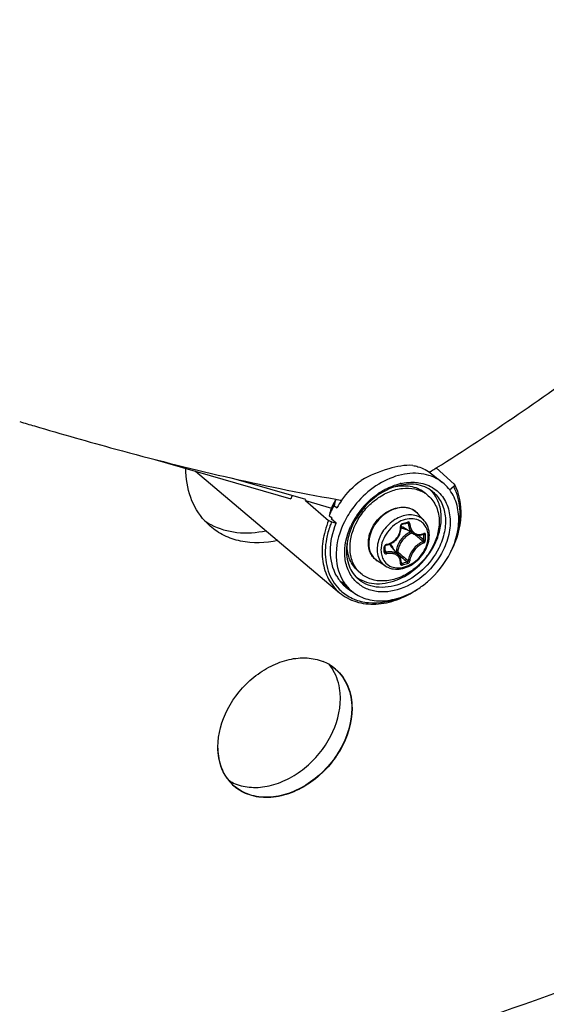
# Model space of a CAD drawing. Header units: millimetres. Extents: x 0 to 420, y 0 to 297.
# Tile 361 of 502: x 358.4 to 363, y 171.95 to 180.55. Entities that reach past the tile are written whole.
import ezdxf

# ---------------------------------------------------------------- set-up
doc = ezdxf.new("R2010")
doc.units = ezdxf.units.MM
doc.header["$LTSCALE"] = 23.1
doc.layers.get('0').update_dxf_attribs({"linetype": 'CONTINUOUS'})

msp = doc.modelspace()

# ---------------------------------------------------------------- linework, layer by layer
at = {"color": 7, "linetype": 'CONTINUOUS'}
for p, q in [((359.5813, 176.7123), (360.7726, 176.3684)), ((362.0299, 176.6292), (362.0422, 176.637)), ((362.0299, 176.6292), (362.0422, 176.6369)), ((362.2003, 176.4964), (362.0422, 176.637)), ((359.9377, 176.6094), (361.1971, 175.5475)), ((360.9032, 176.3614), (360.2529, 176.5492)), ((361.9828, 176.5999), (361.9907, 176.6048)), ((361.9829, 176.5998), (361.9908, 176.6047)), ((362.0026, 176.5857), (362.0979, 176.5096)), ((362.1951, 176.4748), (362.1599, 176.4443)), ((360.8995, 176.3525), (360.9033, 176.3614)), ((361.5547, 176.4261), (361.5557, 176.4268)), ((361.5552, 176.4249), (361.5562, 176.4256)), ((361.9732, 176.395), (361.9482, 176.4167)), ((360.8995, 176.3525), (361.1267, 176.2869)), ((360.8995, 176.3525), (361.1022, 176.1785)), ((361.1507, 176.3101), (361.1742, 176.2891)), ((361.1608, 176.3524), (361.1575, 176.3385)), ((361.1616, 176.3544), (361.1608, 176.3524)), ((361.1742, 176.2891), (361.1748, 176.2901)), ((361.2158, 176.3538), (361.2166, 176.3548)), ((361.2162, 176.3536), (361.2169, 176.3546)), ((361.1074, 176.2226), (361.131, 176.2016)), ((361.1175, 176.2649), (361.1178, 176.2659)), ((361.1316, 176.1927), (361.1243, 176.1922)), ((361.1672, 176.154), (361.1243, 176.1922)), ((361.9381, 176.1751), (361.8827, 176.2376)), ((361.1272, 176.1656), (361.1672, 176.154)), ((361.7338, 176.0949), (361.735, 176.1078)), ((361.7342, 176.1326), (361.7345, 176.1342)), ((361.7342, 176.1312), (361.7342, 176.1326)), ((361.735, 176.1207), (361.7342, 176.1312)), ((361.7345, 176.1342), (361.7349, 176.1357)), ((361.7349, 176.1357), (361.7356, 176.1372)), ((361.735, 176.1078), (361.735, 176.1207)), ((361.7356, 176.1372), (361.7364, 176.1387)), ((361.7364, 176.1387), (361.7374, 176.14)), ((361.7374, 176.14), (361.7385, 176.1412)), ((361.7385, 176.1412), (361.7398, 176.1422)), ((361.7398, 176.1422), (361.7411, 176.143)), ((361.7411, 176.143), (361.7424, 176.1436)), ((361.7424, 176.1436), (361.743, 176.1438)), ((361.743, 176.1438), (361.7578, 176.1479)), ((361.8441, 176.0613), (361.7513, 176.1189)), ((361.7578, 176.1479), (361.7667, 176.1505)), ((361.7667, 176.1505), (361.7755, 176.153)), ((361.7755, 176.153), (361.7903, 176.1574)), ((361.7872, 176.1565), (361.7983, 176.1505)), ((361.7903, 176.1574), (361.7909, 176.1576)), ((361.7909, 176.1576), (361.792, 176.1577)), ((361.792, 176.1577), (361.7929, 176.1577)), ((361.7929, 176.1577), (361.7937, 176.1574)), ((361.7937, 176.1574), (361.794, 176.1573)), ((361.6943, 176.0127), (361.7029, 176.0229)), ((361.7029, 176.0229), (361.7107, 176.0338)), ((361.7107, 176.0338), (361.7174, 176.0452)), ((361.7174, 176.0452), (361.7232, 176.0572)), ((361.7232, 176.0572), (361.7278, 176.0695)), ((361.7278, 176.0695), (361.7314, 176.0821)), ((361.7314, 176.0821), (361.7338, 176.0949)), ((361.844, 176.0614), (361.8478, 176.0592)), ((361.8478, 176.0592), (361.8562, 176.0551)), ((361.8562, 176.0551), (361.865, 176.0521)), ((361.865, 176.0521), (361.8742, 176.05)), ((361.8742, 176.05), (361.8838, 176.0489)), ((361.8838, 176.0489), (361.8935, 176.0489)), ((361.8844, 176.0489), (361.8868, 176.047)), ((361.8935, 176.0489), (361.9034, 176.05)), ((361.9034, 176.05), (361.9134, 176.0521)), ((361.9134, 176.0521), (361.9234, 176.0552)), ((361.9234, 176.0552), (361.9308, 176.0582)), ((361.928, 176.0571), (361.935, 176.0534)), ((361.9317, 176.0589), (361.9308, 176.0582)), ((361.9308, 176.0582), (361.9322, 176.0587)), ((361.9322, 176.0587), (361.9327, 176.0587)), ((361.5947, 175.9537), (361.5949, 175.955)), ((361.5947, 175.9529), (361.5947, 175.9537)), ((361.5948, 175.9342), (361.5947, 175.9529)), ((361.5948, 175.9291), (361.5948, 175.9342)), ((361.5949, 175.955), (361.5954, 175.9564)), ((361.5954, 175.9564), (361.5961, 175.9578)), ((361.5961, 175.9578), (361.597, 175.9591)), ((361.597, 175.9591), (361.5981, 175.9604)), ((361.5981, 175.9604), (361.5994, 175.9615)), ((361.5994, 175.9615), (361.6007, 175.9624)), ((361.6007, 175.9624), (361.6021, 175.9632)), ((361.6021, 175.9632), (361.6036, 175.9638)), ((361.6036, 175.9638), (361.605, 175.9642)), ((361.605, 175.9642), (361.6055, 175.9643)), ((361.6055, 175.9643), (361.6151, 175.9662)), ((361.6151, 175.9662), (361.6278, 175.9697)), ((361.6278, 175.9697), (361.6402, 175.9743)), ((361.6402, 175.9743), (361.6522, 175.98)), ((361.7163, 175.8725), (361.6463, 175.9559)), ((361.6522, 175.98), (361.6637, 175.9868)), ((361.6637, 175.9868), (361.6746, 175.9945)), ((361.6746, 175.9945), (361.6848, 176.0032)), ((361.6848, 176.0032), (361.6943, 176.0127)), ((361.5947, 175.9056), (361.5948, 175.9291)), ((361.5947, 175.9125), (361.604, 175.9001)), ((361.5947, 175.9052), (361.5947, 175.9056)), ((361.5948, 175.9044), (361.5947, 175.9052)), ((361.595, 175.9037), (361.5948, 175.9044)), ((361.5953, 175.9032), (361.595, 175.9037)), ((361.6932, 175.9053), (361.6896, 175.9042)), ((361.7029, 175.8884), (361.7363, 175.8601)), ((361.721, 175.8662), (361.7163, 175.8724)), ((361.7258, 175.8584), (361.721, 175.8662)), ((361.7296, 175.85), (361.7258, 175.8584)), ((361.7324, 175.8411), (361.7296, 175.85)), ((361.5967, 175.7809), (361.5269, 175.8267)), ((361.7342, 175.8318), (361.7324, 175.8411)), ((361.7341, 175.8043), (361.735, 175.8034)), ((361.7341, 175.8042), (361.7342, 175.8042)), ((361.7351, 175.8222), (361.7342, 175.8318)), ((361.7342, 175.8051), (361.7349, 175.8123)), ((361.7342, 175.8046), (361.7342, 175.8051)), ((361.7342, 175.8042), (361.7342, 175.8046)), ((361.7342, 175.8042), (361.7342, 175.8041)), ((361.7342, 175.8041), (361.7342, 175.8042)), ((361.7348, 175.8113), (361.7408, 175.8031)), ((361.7348, 175.8113), (361.7376, 175.8076)), ((361.7349, 175.8123), (361.7351, 175.8222)), ((361.735, 175.8034), (361.7359, 175.8029)), ((361.384, 175.7147), (361.359, 175.7364)), ((361.2135, 175.6452), (361.2884, 175.5749)), ((361.1624, 174.8803), (361.1634, 174.8795)), ((361.1624, 174.8803), (361.1634, 174.8795)), ((360.134, 174.1984), (360.1341, 174.1998)), ((360.134, 174.1984), (360.134, 174.1997))]:
    msp.add_line(p, q, dxfattribs=at)
for centre, radius, start, end in [((368.2987, 209.977), 34.3897, 253.27366, 253.49809), ((349.9934, 195.811), 22.6455, 301.99143, 302.10835), ((361.8418, 176.017), 0.4964, 102.35584, 103.39317), ((362.1946, 176.4901), 0.00851, 28.56373, 48.41066), ((361.535, 176.1338), 0.7977, 160.76971, 162.89348), ((363.9655, 192.2069), 16.0889, 259.97047, 260.16442), ((361.9027, 175.8737), 0.6529, 122.20852, 124.48306), ((361.8068, 176.2028), 0.2542, 49.1138, 56.51182), ((361.7954, 176.2405), 0.2832, 42.60205, 45.66151), ((361.7945, 176.2397), 0.2844, 41.99938, 42.60345), ((361.8083, 175.9303), 0.7594, 149.99258, 157.36295), ((361.6676, 176.0461), 0.592, 156.12221, 158.30748), ((361.6905, 176.0376), 0.6165, 149.08064, 157.71362), ((361.693, 176.0344), 0.6199, 149.14201, 156.08799), ((373.7576, 173.3046), 12.9603, 166.462, 166.59096), ((361.867, 175.8895), 0.7998, 144.50987, 149.93806), ((361.9271, 175.8387), 0.6952, 138.04167, 152.84659), ((361.9754, 175.7978), 0.8235, 138.07399, 138.89063), ((372.32, 173.551), 11.5265, 166.38196, 166.59805), ((361.6704, 176.0464), 0.5945, 157.76332, 158.33907), ((361.801, 175.9227), 0.7258, 157.40111, 158.29077), ((361.7675, 176.1355), 0.1539, 50.53518, 52.38989), ((361.7676, 176.1357), 0.1537, 47.20358, 50.53486), ((361.7671, 176.1352), 0.1545, 41.53019, 47.1948), ((360.4352, 176.5554), 0.5644, 222.48107, 229.10181), ((360.3408, 176.6507), 0.5747, 235.97162, 242.17468), ((361.8832, 175.862), 0.6455, 154.36207, 155.92834), ((361.8861, 175.8606), 0.6488, 153.67762, 154.36295), ((361.8891, 175.8592), 0.652, 153.18809, 153.67746), ((361.8924, 175.8575), 0.6558, 152.91998, 153.18831), ((361.7986, 176.1952), 0.0898, 224.14979, 225.13489), ((361.7988, 176.1955), 0.0901, 225.16768, 238.19258), ((361.2129, 178.0833), 2.0045, 285.39308, 286.80749), ((361.8337, 175.952), 0.2433, 109.04032, 109.22932), ((361.9134, 175.8756), 0.2113, 135.09832, 148.10442), ((361.8997, 175.8935), 0.202, 114.0645, 126.40526), ((353.7471, 166.4872), 12.5417, 49.56104, 49.72441), ((354.4822, 167.3486), 11.4092, 49.26308, 49.56466), ((353.9037, 166.5506), 12.4061, 49.65654, 49.94798), ((361.8893, 176.1616), 0.1071, 290.31697, 292.26307), ((361.8881, 176.1646), 0.1103, 292.2624, 294.07545), ((360.4697, 176.0296), 1.4654, 0.00233, 0.92882), ((360.5184, 176.0296), 1.4168, 359.05537, 0.00295), ((360.4715, 176.0287), 1.4783, 0.0024, 0.92888), ((360.5206, 176.0287), 1.4292, 359.05547, 0.00301), ((361.745, 175.9095), 0.4871, 171.29821, 173.56631), ((361.6615, 175.9639), 0.3977, 177.19892, 179.98874), ((359.4474, 175.9243), 2.1407, 0.00233, 0.64253), ((361.6108, 175.9485), 0.0216, 99.06376, 106.76369), ((361.5772, 175.8979), 0.0902, 40.02572, 53.88647), ((361.562, 175.8975), 0.1114, 16.50857, 23.3442), ((361.6705, 175.9015), 0.5981, 178.6055, 179.44374), ((359.5274, 175.9243), 2.0607, 359.34524, 0.00194), ((361.5919, 175.9056), 0.00271, 351.60329, 359.32144), ((369.3591, 184.9894), 11.8794, 229.89404, 230.16205), ((368.8492, 184.2817), 11.0235, 229.81565, 230.16603), ((368.4107, 183.8522), 10.3986, 230.16047, 230.51372), ((361.486, 176.2366), 0.7604, 333.67678, 335.00519), ((361.366, 177.1902), 1.4368, 285.12112, 287.07727), ((361.3667, 177.1883), 1.4495, 285.13021, 287.08635), ((361.4965, 175.8758), 0.3721, 209.71234, 215.63148), ((361.5114, 175.9126), 0.2831, 232.5931, 236.29001), ((361.5505, 175.9069), 0.2543, 221.70798, 229.09647), ((361.4874, 175.8694), 0.361, 215.64613, 220.82925), ((361.4826, 175.8652), 0.3546, 220.83361, 226.83165), ((361.5384, 175.8386), 0.3635, 210.78962, 217.89205), ((361.481, 175.8636), 0.3523, 226.84134, 227.68033), ((361.482, 175.8648), 0.3538, 227.69256, 236.22688), ((361.5296, 175.8318), 0.3524, 217.90614, 226.79837), ((361.3754, 175.7984), 0.2319, 241.72631, 243.02772), ((361.4667, 175.8468), 0.3828, 228.01862, 229.59439), ((361.4829, 175.8662), 0.3555, 236.22655, 236.60178), ((361.4854, 175.8702), 0.3603, 236.61556, 242.2743), ((360.9049, 174.576), 0.3989, 60.09797, 67.94902), ((360.9118, 174.5884), 0.3848, 49.35297, 60.07145), ((360.8008, 174.6668), 0.3964, 30.47242, 39.19042), ((360.9107, 174.5892), 0.3829, 49.13236, 58.97948), ((360.5404, 174.1551), 0.3989, 210.26201, 218.11872), ((360.5292, 174.1466), 0.3848, 218.14519, 228.86041), ((360.4357, 174.2452), 0.3964, 239.01446, 247.73865), ((360.5282, 174.1476), 0.3829, 219.22521, 229.08062), ((360.526, 174.1433), 0.3802, 228.89336, 229.12712)]:
    msp.add_arc(centre, radius, start, end, dxfattribs=at)
for points, knots in [([(362.0422, 176.6369), (362.5255, 176.9406), (364.3856, 178.2098), (366.0599, 179.7566), (367.1434, 181.0415)], [0, 0, 0, 0, 0.253487, 1, 1, 1, 1]), ([(353.4105, 169.9695), (355.4863, 170.1117), (359.7227, 170.8215), (365.9259, 172.9975), (371.9491, 176.234), (375.6786, 179.0011), (377.4628, 180.5256)], [0, 0, 0, 0, 0.23396, 0.479862, 0.736111, 1, 1, 1, 1]), ([(343.7861, 171.6694), (344.9761, 171.201), (347.479, 170.4517), (351.4264, 169.92), (355.5525, 169.97), (361.2919, 170.8227), (368.5188, 173.3611), (373.7947, 176.6406), (376.308, 178.5673)], [0, 0, 0, 0, 0.110691, 0.22497, 0.343508, 0.466632, 0.725895, 1, 1, 1, 1]), ([(376.888, 178.065), (374.3747, 176.1383), (369.0988, 172.8588), (361.8719, 170.3204), (356.1325, 169.4677), (352.0064, 169.4177), (348.059, 169.9494), (345.5561, 170.6987), (344.3661, 171.1671)], [0, 0, 0, 0, 0.274105, 0.533368, 0.656492, 0.77503, 0.889309, 1, 1, 1, 1]), ([(351.3167, 169.382), (353.4287, 169.2049), (357.8305, 169.3479), (364.4113, 170.9156), (370.9118, 173.7646), (374.97, 176.4061), (376.9206, 177.8981)], [0, 0, 0, 0, 0.230791, 0.475272, 0.73256, 1, 1, 1, 1]), ([(358.5304, 177.0038), (358.7665, 176.9339), (359.6354, 176.6869), (360.5162, 176.4783), (361.1635, 176.3639)], [0, 0, 0, 0, 0.272471, 1, 1, 1, 1]), ([(360.019, 176.1742), (359.9652, 176.2329), (359.8793, 176.3803), (359.8544, 176.5474), (359.8543, 176.6333)], [0, 0, 0, 0, 0.481011, 1, 1, 1, 1]), ([(361.8377, 176.6592), (361.7673, 176.6638), (361.6079, 176.6342), (361.4622, 176.5707), (361.3851, 176.5286)], [0, 0, 0, 0, 0.445046, 1, 1, 1, 1]), ([(361.8377, 176.6592), (361.853, 176.6565), (361.9119, 176.6423), (361.9675, 176.6138), (362.0026, 176.5857)], [0, 0, 0, 0, 0.25741, 1, 1, 1, 1]), ([(362.0978, 176.5096), (362.0514, 176.5467), (361.9318, 176.5987), (361.7301, 176.5885), (361.5299, 176.503), (361.4141, 176.4052), (361.3627, 176.348)], [0, 0, 0, 0, 0.217034, 0.455012, 0.718891, 1, 1, 1, 1]), ([(361.2888, 175.9424), (361.2888, 176.0229), (361.3273, 176.148), (361.4249, 176.2845), (361.5207, 176.3716), (361.6297, 176.4329), (361.7435, 176.4635), (361.8533, 176.46), (361.9192, 176.4333), (361.947, 176.4149)], [0, 0, 0, 0, 0.254142, 0.391, 0.527564, 0.659013, 0.781772, 0.894694, 1, 1, 1, 1]), ([(361.6904, 176.476), (361.6113, 176.452), (361.461, 176.3628), (361.3549, 176.2254), (361.3165, 176.148)], [0, 0, 0, 0, 0.488908, 1, 1, 1, 1]), ([(361.5557, 176.4268), (361.5693, 176.4353), (361.6232, 176.4664), (361.682, 176.4892), (361.7268, 176.4999)], [0, 0, 0, 0, 0.258203, 1, 1, 1, 1]), ([(362.0089, 176.4324), (361.9685, 176.4646), (361.86, 176.5075), (361.7466, 176.4931), (361.6904, 176.476)], [0, 0, 0, 0, 0.467902, 1, 1, 1, 1]), ([(361.6904, 176.4751), (361.7368, 176.4841), (361.8088, 176.4853), (361.8951, 176.4551), (361.9319, 176.4308), (361.9482, 176.4167)], [0, 0, 0, 0, 0.520291, 0.763324, 1, 1, 1, 1]), ([(361.7356, 176.5019), (361.7444, 176.5038), (361.7787, 176.5104), (361.8138, 176.5131), (361.8398, 176.5125)], [0, 0, 0, 0, 0.256535, 1, 1, 1, 1]), ([(361.8398, 176.5125), (361.8568, 176.5121), (361.9215, 176.5068), (361.9851, 176.4831), (362.0247, 176.4561)], [0, 0, 0, 0, 0.261575, 1, 1, 1, 1]), ([(362.0247, 176.4561), (362.0609, 176.4313), (362.1246, 176.3625), (362.1691, 176.2247), (362.1625, 176.0696), (362.127, 175.9678), (362.1025, 175.9181)], [0, 0, 0, 0, 0.223214, 0.459267, 0.718396, 1, 1, 1, 1]), ([(362.1751, 175.9153), (362.2005, 175.9697), (362.2372, 176.0808), (362.2445, 176.2495), (362.1999, 176.4006), (362.1353, 176.4797), (362.0978, 176.5096)], [0, 0, 0, 0, 0.280131, 0.539077, 0.776241, 1, 1, 1, 1]), ([(362.175, 175.9153), (362.2229, 176.0094), (362.2834, 176.2051), (362.2466, 176.4122), (362.2021, 176.4941)], [0, 0, 0, 0, 0.531053, 1, 1, 1, 1]), ([(362.2021, 176.4941), (362.2045, 176.4898), (362.2016, 176.4812), (362.1968, 176.4762), (362.1951, 176.4748)], [0, 0, 0, 0, 0.696412, 1, 1, 1, 1]), ([(362.2249, 176.0627), (362.2448, 176.1337), (362.2632, 176.2758), (362.2267, 176.4163), (362.1951, 176.4748)], [0, 0, 0, 0, 0.526031, 1, 1, 1, 1]), ([(361.9732, 176.395), (361.9884, 176.3819), (362.016, 176.3514), (362.057, 176.2769), (362.0683, 176.2112), (362.0683, 176.1674)], [0, 0, 0, 0, 0.238021, 0.481682, 1, 1, 1, 1]), ([(362.0286, 175.9683), (362.0487, 176.0089), (362.0791, 176.0919), (362.0922, 176.2192), (362.0698, 176.3365), (362.0302, 176.4029), (362.0059, 176.43)], [0, 0, 0, 0, 0.278014, 0.537515, 0.77657, 1, 1, 1, 1]), ([(362.0089, 176.4324), (362.04, 176.4075), (362.0935, 176.3414), (362.1289, 176.2149), (362.1202, 176.0743), (362.0876, 175.9822), (362.0654, 175.9373)], [0, 0, 0, 0, 0.222971, 0.459982, 0.719377, 1, 1, 1, 1]), ([(361.3549, 176.3392), (361.3435, 176.3261), (361.2996, 176.2725), (361.2626, 176.2134), (361.2396, 176.167)], [0, 0, 0, 0, 0.252116, 1, 1, 1, 1]), ([(361.8614, 176.2575), (361.8451, 176.27), (361.8057, 176.2892), (361.7383, 176.2946), (361.6676, 176.2781), (361.5994, 176.2419), (361.5391, 176.189), (361.4774, 176.105), (361.4529, 176.0273), (361.4529, 175.9772)], [0, 0, 0, 0, 0.104897, 0.216899, 0.338904, 0.47012, 0.607003, 0.744549, 1, 1, 1, 1]), ([(361.6541, 176.2745), (361.6746, 176.283), (361.7166, 176.295), (361.7803, 176.2954), (361.8384, 176.2768), (361.8699, 176.252), (361.8827, 176.2376)], [0, 0, 0, 0, 0.270574, 0.524505, 0.765155, 1, 1, 1, 1]), ([(361.4576, 176.0477), (361.4702, 176.0974), (361.5214, 176.191), (361.6066, 176.255), (361.6541, 176.2745)], [0, 0, 0, 0, 0.499995, 1, 1, 1, 1]), ([(361.8686, 176.2193), (361.851, 176.2247), (361.8122, 176.2297), (361.7527, 176.2203), (361.6935, 176.1954), (361.62, 176.1439), (361.55, 176.0554), (361.5257, 175.9675), (361.5257, 175.9252)], [0, 0, 0, 0, 0.108641, 0.225762, 0.35139, 0.483442, 0.751147, 1, 1, 1, 1]), ([(361.8874, 176.1812), (361.8678, 176.1898), (361.8219, 176.1984), (361.7767, 176.1897), (361.7544, 176.1819)], [0, 0, 0, 0, 0.475923, 1, 1, 1, 1]), ([(361.9381, 176.1751), (361.929, 176.1854), (361.9076, 176.2036), (361.882, 176.2152), (361.8686, 176.2193)], [0, 0, 0, 0, 0.49562, 1, 1, 1, 1]), ([(360.6571, 176.0027), (360.5511, 175.9799), (360.3859, 175.9741), (360.1872, 176.0412), (360.1028, 176.0966), (360.0657, 176.1288)], [0, 0, 0, 0, 0.521161, 0.763923, 1, 1, 1, 1]), ([(360.0725, 176.1424), (360.1422, 176.1056), (360.3044, 176.0589), (360.4712, 176.0711), (360.5548, 176.0889)], [0, 0, 0, 0, 0.479717, 1, 1, 1, 1]), ([(361.1022, 176.1785), (361.0782, 176.1201), (361.0443, 176.0018), (361.0418, 175.8239), (361.0909, 175.6648), (361.1581, 175.5804), (361.1971, 175.5475)], [0, 0, 0, 0, 0.278742, 0.537009, 0.774893, 1, 1, 1, 1]), ([(361.1272, 176.1656), (361.1222, 176.1534), (361.1039, 176.1053), (361.0903, 176.0554), (361.0833, 176.0177)], [0, 0, 0, 0, 0.254945, 1, 1, 1, 1]), ([(361.1272, 176.1656), (361.1201, 176.1676), (361.1115, 176.1718), (361.1038, 176.1771), (361.1022, 176.1785)], [0, 0, 0, 0, 0.780934, 1, 1, 1, 1]), ([(361.1734, 175.6913), (361.1366, 175.7558), (361.0997, 175.9177), (361.1357, 176.0761), (361.1672, 176.154)], [0, 0, 0, 0, 0.469017, 1, 1, 1, 1]), ([(361.2396, 176.167), (361.1977, 176.0824), (361.1461, 175.9073), (361.184, 175.7233), (361.2262, 175.6525)], [0, 0, 0, 0, 0.534142, 1, 1, 1, 1]), ([(361.3318, 175.654), (361.3064, 175.6814), (361.2645, 175.7484), (361.2281, 175.9122), (361.2577, 176.0445), (361.2938, 176.1253)], [0, 0, 0, 0, 0.225395, 0.465461, 1, 1, 1, 1]), ([(361.3165, 176.148), (361.3099, 176.1346), (361.2862, 176.0819), (361.2699, 176.0257), (361.2634, 175.9832)], [0, 0, 0, 0, 0.257434, 1, 1, 1, 1]), ([(362.0683, 176.1674), (362.0683, 176.0833), (362.0264, 175.9529), (361.9216, 175.813), (361.8193, 175.7258), (361.7043, 175.6675), (361.5858, 175.6434), (361.4738, 175.6568), (361.4099, 175.6922), (361.384, 175.7147)], [0, 0, 0, 0, 0.256473, 0.394543, 0.531644, 0.662632, 0.784011, 0.89531, 1, 1, 1, 1]), ([(361.7536, 176.1817), (361.7267, 176.1723), (361.6747, 176.1432), (361.5942, 176.0618), (361.5595, 175.9754), (361.5595, 175.9196)], [0, 0, 0, 0, 0.249772, 0.51087, 1, 1, 1, 1]), ([(361.6074, 175.9699), (361.6251, 175.9727), (361.6602, 175.9858), (361.7019, 176.023), (361.7275, 176.0722), (361.7309, 176.109), (361.7289, 176.1264)], [0, 0, 0, 0, 0.24849, 0.504031, 0.757203, 1, 1, 1, 1]), ([(361.745, 176.1507), (361.7401, 176.1493), (361.7312, 176.1424), (361.7282, 176.1315), (361.7289, 176.1264)], [0, 0, 0, 0, 0.497141, 1, 1, 1, 1]), ([(361.7289, 176.1263), (361.7303, 176.1268), (361.7324, 176.1275), (361.7343, 176.1296), (361.7342, 176.1305)], [0, 0, 0, 0, 0.63264, 1, 1, 1, 1]), ([(361.7349, 176.1188), (361.7382, 176.1164), (361.7522, 176.1074), (361.7685, 176.1022), (361.7809, 176.1004)], [0, 0, 0, 0, 0.245283, 1, 1, 1, 1]), ([(361.745, 176.1507), (361.7451, 176.1498), (361.7452, 176.1475), (361.7445, 176.1442), (361.743, 176.1438)], [0, 0, 0, 0, 0.348, 1, 1, 1, 1]), ([(361.7925, 176.1644), (361.7926, 176.1635), (361.7927, 176.1612), (361.7919, 176.1579), (361.7903, 176.1574)], [0, 0, 0, 0, 0.339767, 1, 1, 1, 1]), ([(361.8117, 176.1503), (361.8114, 176.1548), (361.8081, 176.162), (361.7994, 176.1655), (361.7948, 176.1651), (361.7925, 176.1644)], [0, 0, 0, 0, 0.502703, 0.74499, 1, 1, 1, 1]), ([(361.7983, 176.1505), (361.7982, 176.1512), (361.7977, 176.1539), (361.7958, 176.1563), (361.794, 176.1573)], [0, 0, 0, 0, 0.264576, 1, 1, 1, 1]), ([(361.7983, 176.1505), (361.7993, 176.1322), (361.8068, 176.0976), (361.8303, 176.0699), (361.844, 176.0614)], [0, 0, 0, 0, 0.531229, 1, 1, 1, 1]), ([(361.8117, 176.1503), (361.8093, 176.1496), (361.8048, 176.1492), (361.8002, 176.1496), (361.7983, 176.1505)], [0, 0, 0, 0, 0.5364, 1, 1, 1, 1]), ([(361.8117, 176.1503), (361.8124, 176.1379), (361.8168, 176.1141), (361.8331, 176.0832), (361.8582, 176.0618), (361.879, 176.0561), (361.8892, 176.0554)], [0, 0, 0, 0, 0.279104, 0.533854, 0.769255, 1, 1, 1, 1]), ([(361.9725, 176.0388), (361.9725, 176.0544), (361.969, 176.0848), (361.9522, 176.1266), (361.9246, 176.1602), (361.9003, 176.1755), (361.8874, 176.1812)], [0, 0, 0, 0, 0.267263, 0.518158, 0.759229, 1, 1, 1, 1]), ([(361.9824, 176.0499), (361.9824, 176.073), (361.9756, 176.1184), (361.9526, 176.1586), (361.9381, 176.1751)], [0, 0, 0, 0, 0.512429, 1, 1, 1, 1]), ([(361.4493, 175.9829), (361.4493, 175.9882), (361.45, 176.01), (361.4536, 176.0317), (361.4576, 176.0477)], [0, 0, 0, 0, 0.244438, 1, 1, 1, 1]), ([(361.5835, 175.83), (361.5939, 175.8132), (361.6229, 175.7835), (361.6829, 175.7619), (361.7506, 175.765), (361.8188, 175.7909), (361.8809, 175.8364), (361.9458, 175.9141), (361.9725, 175.9899), (361.9725, 176.0388)], [0, 0, 0, 0, 0.105488, 0.213714, 0.331476, 0.460622, 0.598286, 0.738716, 1, 1, 1, 1]), ([(361.5967, 175.7809), (361.6138, 175.7696), (361.6535, 175.7533), (361.7192, 175.7506), (361.7859, 175.7679), (361.849, 175.8028), (361.9042, 175.8525), (361.9605, 175.931), (361.9824, 176.0032), (361.9824, 176.0499)], [0, 0, 0, 0, 0.11076, 0.226584, 0.349536, 0.479279, 0.613227, 0.747471, 1, 1, 1, 1]), ([(361.7798, 176.0561), (361.7719, 176.0503), (361.7419, 176.0249), (361.7187, 175.9915), (361.7073, 175.9645)], [0, 0, 0, 0, 0.251119, 1, 1, 1, 1]), ([(361.8313, 176.0693), (361.8252, 176.067), (361.8004, 176.0558), (361.7783, 176.0392), (361.7638, 176.0247)], [0, 0, 0, 0, 0.242416, 1, 1, 1, 1]), ([(361.8892, 176.0554), (361.8923, 176.0552), (361.9049, 176.0551), (361.9175, 176.0579), (361.9265, 176.0612)], [0, 0, 0, 0, 0.242499, 1, 1, 1, 1]), ([(361.9331, 176.0639), (361.9331, 176.0634), (361.9331, 176.0616), (361.9326, 176.0597), (361.9317, 176.0589)], [0, 0, 0, 0, 0.296838, 1, 1, 1, 1]), ([(361.935, 176.0534), (361.935, 176.0539), (361.935, 176.0559), (361.9338, 176.058), (361.9326, 176.0587)], [0, 0, 0, 0, 0.295427, 1, 1, 1, 1]), ([(361.9496, 176.0527), (361.9495, 176.0567), (361.9471, 176.0634), (361.939, 176.0658), (361.935, 176.0647), (361.9331, 176.0639)], [0, 0, 0, 0, 0.500392, 0.734456, 1, 1, 1, 1]), ([(361.9496, 176.0527), (361.9472, 176.0517), (361.9421, 176.0511), (361.937, 176.052), (361.935, 176.0534)], [0, 0, 0, 0, 0.520163, 1, 1, 1, 1]), ([(361.2609, 175.9641), (361.2547, 175.9092), (361.2604, 175.8017), (361.3164, 175.7075), (361.3521, 175.674)], [0, 0, 0, 0, 0.529954, 1, 1, 1, 1]), ([(361.359, 175.7364), (361.3438, 175.7495), (361.3161, 175.78), (361.2751, 175.8545), (361.2638, 175.9202), (361.2638, 175.964)], [0, 0, 0, 0, 0.238021, 0.481682, 1, 1, 1, 1]), ([(361.3606, 175.7377), (361.3371, 175.7641), (361.2996, 175.8299), (361.2888, 175.9042), (361.2888, 175.9424)], [0, 0, 0, 0, 0.481107, 1, 1, 1, 1]), ([(362.0654, 175.9373), (362.0299, 175.8656), (361.9324, 175.7369), (361.7383, 175.6114), (361.5545, 175.5823), (361.4267, 175.6181), (361.3742, 175.6532), (361.3521, 175.674)], [0, 0, 0, 0, 0.277344, 0.546146, 0.78549, 0.894711, 1, 1, 1, 1]), ([(361.3543, 175.6771), (361.4028, 175.6448), (361.5298, 175.6095), (361.7271, 175.6567), (361.9059, 175.7801), (361.9955, 175.9015), (362.0286, 175.9683)], [0, 0, 0, 0, 0.214357, 0.456917, 0.725312, 1, 1, 1, 1]), ([(361.5269, 175.8267), (361.5147, 175.8347), (361.4922, 175.8543), (361.4587, 175.905), (361.4493, 175.952), (361.4493, 175.9829)], [0, 0, 0, 0, 0.241984, 0.486768, 1, 1, 1, 1]), ([(361.4529, 175.9772), (361.4529, 175.9472), (361.4617, 175.9018), (361.4939, 175.853), (361.5153, 175.8343), (361.5269, 175.8267)], [0, 0, 0, 0, 0.517982, 0.760912, 1, 1, 1, 1]), ([(361.6046, 175.9692), (361.6, 175.9678), (361.5917, 175.9623), (361.5879, 175.9528), (361.588, 175.9483)], [0, 0, 0, 0, 0.515676, 1, 1, 1, 1]), ([(361.588, 175.9483), (361.5889, 175.9485), (361.5915, 175.9491), (361.5947, 175.9511), (361.5947, 175.9529)], [0, 0, 0, 0, 0.335626, 1, 1, 1, 1]), ([(361.6074, 175.9699), (361.6074, 175.9685), (361.6073, 175.9666), (361.6062, 175.9644), (361.6055, 175.9643)], [0, 0, 0, 0, 0.650306, 1, 1, 1, 1]), ([(361.6643, 175.9416), (361.6629, 175.9448), (361.6569, 175.957), (361.6485, 175.9679), (361.6412, 175.9748)], [0, 0, 0, 0, 0.255247, 1, 1, 1, 1]), ([(361.7073, 175.9645), (361.7053, 175.9596), (361.6982, 175.9406), (361.694, 175.9203), (361.6932, 175.9053)], [0, 0, 0, 0, 0.258896, 1, 1, 1, 1]), ([(361.7341, 175.9872), (361.73, 175.9806), (361.7158, 175.9547), (361.7075, 175.9252), (361.7064, 175.9034)], [0, 0, 0, 0, 0.261592, 1, 1, 1, 1]), ([(361.9277, 175.9935), (361.911, 175.9874), (361.8783, 175.9681), (361.8382, 175.9275), (361.8092, 175.8794), (361.7994, 175.8437), (361.7983, 175.8268)], [0, 0, 0, 0, 0.24174, 0.507568, 0.769195, 1, 1, 1, 1]), ([(361.9331, 175.981), (361.9175, 175.9751), (361.8871, 175.9568), (361.8495, 175.9187), (361.8223, 175.8736), (361.8128, 175.8403), (361.8117, 175.8245)], [0, 0, 0, 0, 0.241461, 0.507728, 0.769702, 1, 1, 1, 1]), ([(361.9277, 175.9935), (361.9288, 175.994), (361.9329, 175.997), (361.9352, 176.0024), (361.935, 176.0062)], [0, 0, 0, 0, 0.233629, 1, 1, 1, 1]), ([(361.9331, 175.9811), (361.9333, 175.9846), (361.9317, 175.9894), (361.9286, 175.9929), (361.9277, 175.9935)], [0, 0, 0, 0, 0.766459, 1, 1, 1, 1]), ([(361.9331, 175.981), (361.9353, 175.9819), (361.9439, 175.9873), (361.9494, 175.9975), (361.9496, 176.0052)], [0, 0, 0, 0, 0.2401, 1, 1, 1, 1]), ([(361.9496, 176.0052), (361.9472, 176.0042), (361.9421, 176.0036), (361.9369, 176.0048), (361.935, 176.0062)], [0, 0, 0, 0, 0.516682, 1, 1, 1, 1]), ([(361.0724, 175.9073), (361.0717, 175.8413), (361.0916, 175.7124), (361.1654, 175.6029), (361.2107, 175.5622)], [0, 0, 0, 0, 0.520323, 1, 1, 1, 1]), ([(362.1025, 175.9181), (362.0639, 175.8401), (361.9571, 175.7006), (361.7446, 175.5674), (361.5443, 175.542), (361.4083, 175.5881), (361.3542, 175.6299), (361.3318, 175.654)], [0, 0, 0, 0, 0.278581, 0.547647, 0.785737, 0.894485, 1, 1, 1, 1]), ([(361.5257, 175.9252), (361.5257, 175.9179), (361.527, 175.8901), (361.5341, 175.8623), (361.5428, 175.8437)], [0, 0, 0, 0, 0.261199, 1, 1, 1, 1]), ([(361.5595, 175.9196), (361.5595, 175.9034), (361.5632, 175.872), (361.5755, 175.8428), (361.5835, 175.83)], [0, 0, 0, 0, 0.516185, 1, 1, 1, 1]), ([(361.588, 175.9008), (361.5889, 175.9009), (361.5914, 175.9015), (361.5944, 175.9034), (361.5946, 175.9052)], [0, 0, 0, 0, 0.321323, 1, 1, 1, 1]), ([(361.588, 175.9008), (361.588, 175.8986), (361.5889, 175.8941), (361.595, 175.8869), (361.6029, 175.886), (361.6074, 175.887)], [0, 0, 0, 0, 0.245151, 0.483798, 1, 1, 1, 1]), ([(361.5953, 175.9032), (361.5962, 175.902), (361.599, 175.9), (361.6024, 175.8998), (361.604, 175.9001)], [0, 0, 0, 0, 0.481798, 1, 1, 1, 1]), ([(361.7163, 175.8725), (361.7105, 175.8794), (361.6958, 175.8915), (361.6683, 175.9021), (361.6368, 175.9053), (361.615, 175.9025), (361.604, 175.9001)], [0, 0, 0, 0, 0.222882, 0.461558, 0.720944, 1, 1, 1, 1]), ([(361.6074, 175.887), (361.6074, 175.8894), (361.6066, 175.8939), (361.6052, 175.8983), (361.604, 175.9001)], [0, 0, 0, 0, 0.526671, 1, 1, 1, 1]), ([(361.7196, 175.8515), (361.7149, 175.8594), (361.7017, 175.874), (361.6742, 175.8873), (361.6416, 175.892), (361.6189, 175.8895), (361.6074, 175.887)], [0, 0, 0, 0, 0.221381, 0.457911, 0.717649, 1, 1, 1, 1]), ([(361.6933, 175.9053), (361.6956, 175.9058), (361.7001, 175.9059), (361.7046, 175.9046), (361.7064, 175.9034)], [0, 0, 0, 0, 0.526419, 1, 1, 1, 1]), ([(361.6933, 175.9053), (361.6933, 175.9047), (361.6934, 175.9023), (361.694, 175.9), (361.6946, 175.8983)], [0, 0, 0, 0, 0.234277, 1, 1, 1, 1]), ([(361.6988, 175.8932), (361.7018, 175.8947), (361.705, 175.8982), (361.7063, 175.9024), (361.7064, 175.9034)], [0, 0, 0, 0, 0.762591, 1, 1, 1, 1]), ([(361.7289, 175.8006), (361.7301, 175.8095), (361.7301, 175.8273), (361.724, 175.8442), (361.7196, 175.8515)], [0, 0, 0, 0, 0.513521, 1, 1, 1, 1]), ([(361.8782, 175.5773), (361.9088, 175.5966), (362.0258, 175.6831), (362.1191, 175.8015), (362.1675, 175.8994)], [0, 0, 0, 0, 0.248714, 1, 1, 1, 1]), ([(361.5428, 175.8437), (361.5488, 175.8309), (361.5639, 175.8071), (361.5851, 175.7884), (361.5967, 175.7809)], [0, 0, 0, 0, 0.504391, 1, 1, 1, 1]), ([(361.7289, 175.8006), (361.7286, 175.7987), (361.7288, 175.7947), (361.7339, 175.788), (361.741, 175.788), (361.745, 175.7891)], [0, 0, 0, 0, 0.250198, 0.477776, 1, 1, 1, 1]), ([(361.7289, 175.8006), (361.7296, 175.8008), (361.7318, 175.8015), (361.734, 175.8034), (361.7342, 175.8051)], [0, 0, 0, 0, 0.303916, 1, 1, 1, 1]), ([(361.7359, 175.8029), (361.7363, 175.8028), (361.7379, 175.8024), (361.7396, 175.8027), (361.7408, 175.8031)], [0, 0, 0, 0, 0.220787, 1, 1, 1, 1]), ([(361.745, 175.7891), (361.7453, 175.7916), (361.7445, 175.7966), (361.7425, 175.8013), (361.7408, 175.8031)], [0, 0, 0, 0, 0.510568, 1, 1, 1, 1]), ([(361.7879, 175.8167), (361.7892, 175.8171), (361.7938, 175.8189), (361.7979, 175.8232), (361.7983, 175.8268)], [0, 0, 0, 0, 0.265099, 1, 1, 1, 1]), ([(361.7925, 175.8028), (361.7929, 175.8053), (361.7919, 175.8104), (361.7897, 175.815), (361.7879, 175.8167)], [0, 0, 0, 0, 0.50766, 1, 1, 1, 1]), ([(361.7925, 175.8028), (361.795, 175.8036), (361.8038, 175.808), (361.8111, 175.8172), (361.8117, 175.8245)], [0, 0, 0, 0, 0.257299, 1, 1, 1, 1]), ([(361.8117, 175.8246), (361.8083, 175.8234), (361.8031, 175.8236), (361.7991, 175.8261), (361.7983, 175.8268)], [0, 0, 0, 0, 0.768189, 1, 1, 1, 1]), ([(361.1971, 175.5475), (361.2389, 175.5122), (361.3413, 175.4573), (361.5192, 175.4382), (361.7056, 175.4786), (361.8224, 175.5397), (361.8781, 175.5777)], [0, 0, 0, 0, 0.225355, 0.463887, 0.722415, 1, 1, 1, 1]), ([(361.2186, 175.5553), (361.2499, 175.5286), (361.3236, 175.4844), (361.4994, 175.4432), (361.6413, 175.4705), (361.7288, 175.5058)], [0, 0, 0, 0, 0.230835, 0.471533, 1, 1, 1, 1]), ([(361.2884, 175.5749), (361.3228, 175.5426), (361.4086, 175.4906), (361.5618, 175.4671), (361.725, 175.4959), (361.8285, 175.5457), (361.8782, 175.5773)], [0, 0, 0, 0, 0.224216, 0.461606, 0.720308, 1, 1, 1, 1]), ([(360.134, 174.1997), (360.1343, 174.3126), (360.2019, 174.5473), (360.3935, 174.7798), (360.5928, 174.9104), (360.7516, 174.9693), (360.9094, 174.985), (361.0099, 174.9639), (361.0547, 174.9457)], [0, 0, 0, 0, 0.250809, 0.520004, 0.651978, 0.776799, 0.892602, 1, 1, 1, 1]), ([(361.2049, 174.623), (361.2049, 174.6453), (361.2002, 174.7299), (361.1741, 174.814), (361.1424, 174.8678)], [0, 0, 0, 0, 0.26335, 1, 1, 1, 1]), ([(361.1612, 174.8787), (361.207, 174.839), (361.2826, 174.7312), (361.3039, 174.6029), (361.3039, 174.5372)], [0, 0, 0, 0, 0.480001, 1, 1, 1, 1]), ([(361.1634, 174.8795), (361.2094, 174.8397), (361.2852, 174.7315), (361.3066, 174.6028), (361.3066, 174.5369)], [0, 0, 0, 0, 0.479999, 1, 1, 1, 1]), ([(360.2855, 173.8784), (360.3302, 173.8601), (360.4305, 173.8387), (360.5882, 173.854), (360.7469, 173.9127), (360.9462, 174.0432), (361.1376, 174.2756), (361.2049, 174.5102), (361.2049, 174.623)], [0, 0, 0, 0, 0.107363, 0.223137, 0.347956, 0.479959, 0.749224, 1, 1, 1, 1]), ([(361.3066, 174.5369), (361.3066, 174.4104), (361.223, 174.1487), (360.9924, 173.9033), (360.7591, 173.7848), (360.5808, 173.7486), (360.4124, 173.7688), (360.3163, 173.822), (360.2772, 173.8558)], [0, 0, 0, 0, 0.256927, 0.530789, 0.662015, 0.783617, 0.895121, 1, 1, 1, 1]), ([(361.3039, 174.5372), (361.3039, 174.4111), (361.2205, 174.1501), (360.9905, 173.9055), (360.7579, 173.7874), (360.5801, 173.7513), (360.4122, 173.7714), (360.3163, 173.8245), (360.2774, 173.8582)], [0, 0, 0, 0, 0.256934, 0.5308, 0.662024, 0.783622, 0.895122, 1, 1, 1, 1]), ([(360.1959, 173.9541), (360.1856, 173.9716), (360.1484, 174.0478), (360.134, 174.1341), (360.134, 174.1984)], [0, 0, 0, 0, 0.239939, 1, 1, 1, 1]), ([(360.2316, 173.9054), (360.1997, 173.9445), (360.1494, 174.0396), (360.1348, 174.1454), (360.1348, 174.1997)], [0, 0, 0, 0, 0.481661, 1, 1, 1, 1])]:
    msp.add_open_spline(points, degree=3, knots=knots, dxfattribs=at)
for points in [[(361.2166, 176.3548), (361.2635, 176.4205), (361.3208, 176.4798), (361.3851, 176.5286)], [(361.4101, 176.3035), (361.4466, 176.3442), (361.488, 176.3809), (361.5331, 176.4119)], [(361.0833, 176.0177), (361.0771, 175.9842), (361.0733, 175.9501), (361.0725, 175.916)], [(361.2285, 175.6187), (361.2401, 175.6095), (361.2525, 175.6012), (361.2655, 175.5942)]]:
    msp.add_open_spline(points, degree=3, dxfattribs=at)

doc.saveas('drawing.dxf')
